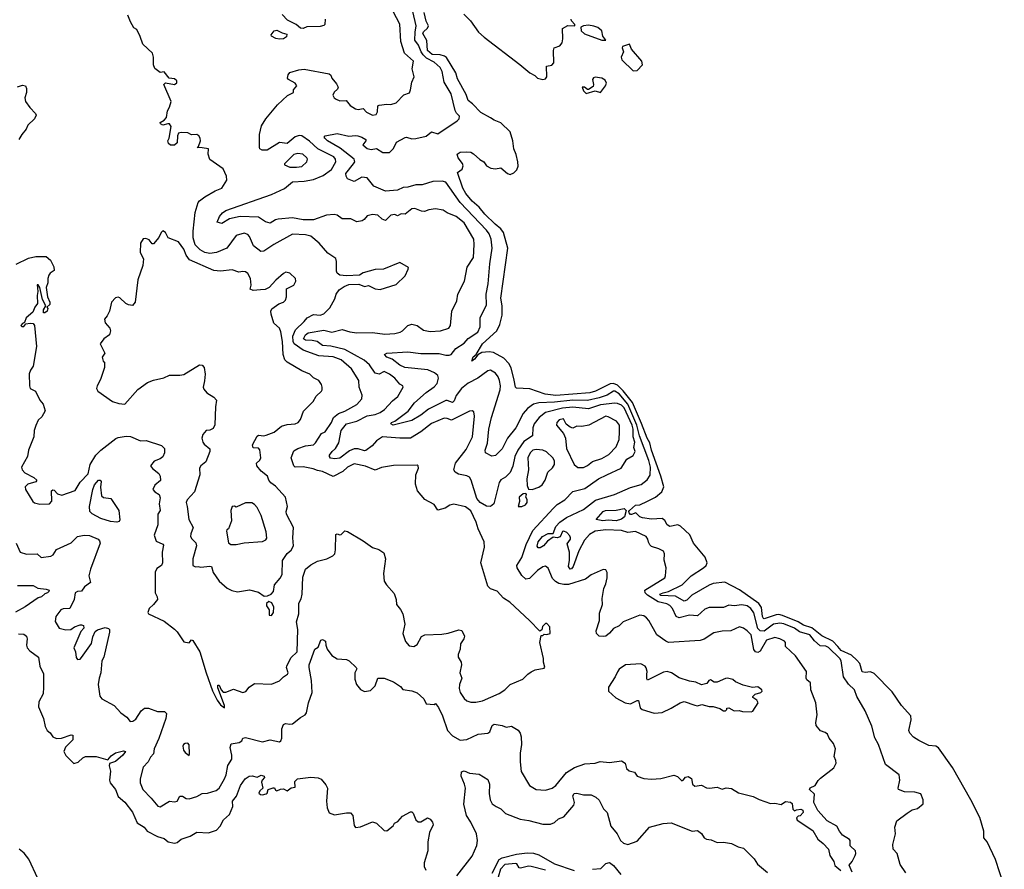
# Model space of a CAD drawing. Extents: x 1493970 to 1595317, y 729910 to 844791.
# Tile 331 of 338: x 1574543 to 1582057, y 813874 to 820361. Entities that reach past the tile are written whole.
import ezdxf

# ---------------------------------------------------------------- set-up
doc = ezdxf.new("R2010")
doc.units = 0

msp = doc.modelspace()

# ---------------------------------------------------------------- linework, layer by layer
at = {"layer": '0CON10XD'}
for points in [[(1576393.9, 819363.9), (1576376.2, 819375), (1576372.5, 819385), (1576374.2, 819485), (1576388.8, 819551.2), (1576422.5, 819605), (1576510.4, 819709.6), (1576587.6, 819782.4), (1576631.2, 819805), (1576632.5, 819825), (1576658, 819855), (1576646.4, 819876.4), (1576593.8, 819905), (1576586, 819915), (1576590.5, 819939.5), (1576605, 819958.8), (1576671.9, 819978.1), (1576715, 819982.3), (1576905, 819948.6), (1576917.8, 819937.8), (1576926, 819915), (1576960.9, 819870.9), (1576973.3, 819845), (1576969.3, 819830.7), (1576941.7, 819808.3), (1576933.3, 819785), (1576943.8, 819765), (1576958.8, 819755), (1576985, 819740.8), (1577035, 819743.8), (1577065.3, 819705), (1577105, 819680), (1577125.3, 819674.7), (1577165, 819683.8), (1577190, 819655), (1577235, 819631.5), (1577263.6, 819636.4), (1577273, 819657), (1577275, 819702.5), (1577285, 819708.6), (1577345.8, 819715.8), (1577375, 819713.8), (1577415, 819727.1), (1577475, 819786), (1577516.7, 819803.3), (1577526, 819825), (1577535.7, 819885), (1577552.5, 819925), (1577537.5, 819985), (1577547.1, 820045), (1577478.9, 820105), (1577451.1, 820195), (1577445, 820326.7), (1577365, 820475.7)], [(1577486.7, 815613.3), (1577515, 815580), (1577550, 815575), (1577575, 815592), (1577608.8, 815651.2), (1577634.2, 815665.8), (1577765, 815670), (1577812.3, 815677.7), (1577895, 815704), (1577917.1, 815697.1), (1577937.1, 815655), (1577932, 815635), (1577907.1, 815595), (1577904.4, 815555), (1577888.8, 815515), (1577890, 815495), (1577911.8, 815455), (1577915.6, 815435), (1577902.5, 815375), (1577916.9, 815335), (1577900.4, 815285), (1577897.9, 815255), (1577905, 815224), (1577935, 815178.1), (1577955, 815161.8), (1577985, 815150), (1578025, 815150.5), (1578075, 815160.9), (1578203.1, 815216.9), (1578245.3, 815244.7), (1578285, 815284.2), (1578383.6, 815326.4), (1578420, 815365), (1578445, 815381.2), (1578476.4, 815396.4), (1578545, 815410), (1578551.7, 815418.3), (1578540, 815455), (1578541.2, 815485), (1578513.3, 815605), (1578521.7, 815658.3), (1578535, 815660), (1578545, 815670), (1578565, 815667.5), (1578590, 815675), (1578587.5, 815725), (1578565, 815750), (1578555, 815750), (1578531.7, 815728.3), (1578528.3, 815701.7), (1578511.7, 815691.7), (1578433.9, 815773.9), (1578283.5, 815913.5), (1578236, 815945), (1578186.8, 815996.8), (1578135, 816016), (1578116, 816035), (1578063.2, 816213.2), (1578089.4, 816335), (1578086.5, 816375), (1578041.5, 816475), (1578027.5, 816525), (1577985, 816610.8), (1577945, 816642.2), (1577855, 816663.1), (1577825, 816655.6), (1577788.7, 816631.3), (1577735, 816615.7), (1577705, 816660.8), (1577635, 816698.8), (1577578, 816765), (1577562.9, 816815), (1577565.8, 816885), (1577586.4, 816936.4), (1577583.6, 816953.6), (1577575, 816958.8), (1577395, 816956.9), (1577305, 816941.5), (1577255, 816920.5), (1577183, 816953), (1577095, 816971.1), (1577045.6, 816945), (1577009, 816911), (1576935, 816872.7), (1576855, 816912.1), (1576815, 816918.8), (1576782.5, 816932.5), (1576705, 816947.5), (1576645, 816944.4), (1576634.5, 816955), (1576614.6, 817015), (1576635, 817070), (1576665, 817088.2), (1576725, 817106.2), (1576785, 817115.6), (1576800.1, 817129.9), (1576845, 817201.2), (1576873.8, 817213.8), (1576922.9, 817285), (1576938.5, 817325), (1576975, 817353.4), (1577025, 817371.9), (1577115, 817422.9), (1577154.4, 817465), (1577157.5, 817495), (1577133.6, 817555), (1577131.4, 817605), (1577074.5, 817695), (1576995, 817764.7), (1576935, 817786.2), (1576825, 817795.2), (1576705, 817838.2), (1576637.7, 817885), (1576629.8, 817905), (1576627.8, 817945), (1576646.5, 817993.5), (1576715, 818056.9), (1576735.7, 818084.3), (1576785, 818109.6), (1576835, 818106.2), (1576865, 818115.6), (1576908.5, 818161.5), (1576949.1, 818230.9), (1576957.1, 818265), (1576981.3, 818298.7), (1577018.8, 818325), (1577055, 818339.4), (1577130.7, 818340.7), (1577175, 818323.3), (1577205, 818332.5), (1577255, 818306.7), (1577295, 818300), (1577415, 818340), (1577485, 818406.2), (1577508.8, 818455), (1577510, 818470), (1577445, 818508), (1577320, 818455), (1577255, 818453.8), (1577163, 818427), (1577135, 818410), (1577035.8, 818404.2), (1576985, 818411.2), (1576966.7, 818425), (1576961.7, 818441.7), (1576961.2, 818515), (1576955, 818536.7), (1576895, 818578), (1576827.5, 818655), (1576765, 818708.5), (1576725, 818717.5), (1576625, 818724.4), (1576482.7, 818645), (1576405, 818594), (1576382.1, 818592.1), (1576327.1, 818635), (1576297.5, 818705), (1576285, 818721.4), (1576255, 818731.5), (1576195, 818712.1), (1576124, 818616), (1576045, 818583.8), (1575995, 818576.2), (1575955, 818584.6), (1575920.6, 818605), (1575882.3, 818642.3), (1575865.8, 818695), (1575867.2, 818747.2), (1575882.2, 818887.8), (1575905.3, 818964.7), (1575915, 818978.9), (1575955, 819009.5), (1576035, 819054.3), (1576086.7, 819075), (1576123.8, 819135), (1576120, 819165), (1576095, 819222.5), (1575993, 819293), (1575982.2, 819335), (1575983.3, 819375), (1575935, 819382.3), (1575897.5, 819385), (1575907.3, 819392.7), (1575921.8, 819435), (1575920.5, 819455), (1575910, 819475), (1575895, 819483.1), (1575855, 819481.2), (1575825.7, 819495.7), (1575775, 819500), (1575755.7, 819494.3), (1575746, 819475), (1575745, 819420), (1575725, 819403.3), (1575695, 819403.3), (1575677.5, 819415), (1575672.5, 819435), (1575683, 819457), (1575699.5, 819545), (1575685, 819564.4), (1575673.2, 819566.8), (1575635, 819556.7), (1575617.5, 819565), (1575614, 819575), (1575646.7, 819593.3), (1575663.1, 819615), (1575670, 819665), (1575686.5, 819693.5), (1575698.2, 819735), (1575643.9, 819866.1), (1575655, 819877.5), (1575725, 819867.1), (1575741.5, 819878.5), (1575741.9, 819895), (1575725, 819909.4), (1575683.8, 819913.8), (1575645, 819962.5), (1575615, 819957.5), (1575575, 819988.9), (1575563.3, 820015), (1575563.9, 820075), (1575557.3, 820105), (1575482.2, 820175), (1575463, 820233), (1575437.5, 820285), (1575415, 820297.5), (1575388.8, 820345), (1575368, 820395)], [(1576874.4, 820365), (1576872, 820325), (1576864.2, 820315.8), (1576835, 820309.2), (1576735, 820305.6), (1576705, 820294), (1576686.1, 820296.1), (1576652.5, 820325), (1576587.8, 820357.8), (1576545, 820400.6)], [(1581305, 813846.7), (1581262.4, 813912.4), (1581239.4, 813995), (1581208.8, 814028.8), (1581205.8, 814065), (1581225.7, 814145), (1581220.8, 814195), (1581235.6, 814244.4), (1581315, 814304.2), (1581355, 814328), (1581395, 814340), (1581437.5, 814375), (1581437.5, 814405), (1581420, 814450), (1581373.6, 814463.6), (1581295, 814465.8), (1581250, 814485), (1581246.2, 814495), (1581260, 814555), (1581255, 814596.7), (1581150.8, 814675), (1581097.3, 814827.3), (1581067.9, 814877.9), (1581045, 814967.5), (1580994, 815084), (1580932, 815195), (1580914.2, 815245), (1580866.8, 815286.8), (1580830, 815345), (1580811.8, 815465), (1580800.9, 815485), (1580715, 815568.5), (1580695, 815576.9), (1580650.8, 815580.8), (1580608.3, 815618.3), (1580571.8, 815665), (1580495, 815688.1), (1580455, 815715.5), (1580375, 815747.8), (1580345, 815754.1), (1580295, 815745.5), (1580225, 815693.3), (1580195, 815694.5), (1580175, 815713), (1580145, 815831.8), (1580121.4, 815865), (1580095, 815886), (1580055, 815893.3), (1579995, 815887.1), (1579955, 815890), (1579915, 815873.1), (1579805, 815872.3), (1579770.4, 815859.6), (1579715, 815810.8), (1579655, 815815.3), (1579575, 815794.7), (1579553.8, 815805), (1579525.3, 815865), (1579505, 815888.8), (1579480.5, 815900.5), (1579415, 815915.4), (1579335, 815966.7), (1579316.2, 815985), (1579313.1, 816005), (1579465, 816100.8), (1579471.9, 816115), (1579475.6, 816175), (1579460.8, 816235), (1579463.6, 816283.6), (1579455, 816302.5), (1579420.9, 816320.9), (1579365, 816339.5), (1579351.1, 816351.1), (1579340.9, 816370.9), (1579337.5, 816395), (1579322.9, 816415), (1579242.4, 816452.4), (1579185, 816444.6), (1579135, 816461.8), (1579015, 816465.7), (1578935, 816457), (1578890.5, 816429.5), (1578853.1, 816386.9), (1578810.4, 816305), (1578766.7, 816185), (1578755, 816169.2), (1578745, 816166.2), (1578730, 816185), (1578739.1, 816235), (1578738.1, 816295), (1578720.8, 816359.2), (1578746.1, 816393.9), (1578746.7, 816405), (1578740.7, 816420.7), (1578717.5, 816445), (1578695, 816456.7), (1578685, 816452.5), (1578667.3, 816412.7), (1578645, 816405.7), (1578615, 816410), (1578571.1, 816378.9), (1578541.2, 816345), (1578515, 816329.6), (1578499.1, 816329.1), (1578492, 816342), (1578500.3, 816375), (1578533.4, 816415), (1578575, 816438.2), (1578615, 816437.5), (1578635, 816492.5), (1578664.8, 816525.2), (1578715, 816561.3), (1578845, 816621.1), (1578938, 816692), (1579081.2, 816735), (1579205, 816790.6), (1579285, 816813.3), (1579332.6, 816847.4), (1579355, 816883.8), (1579356.2, 816945), (1579343.5, 816995), (1579273.8, 817185), (1579253.8, 817265), (1579184, 817425), (1579117.7, 817505), (1579085, 817525.2), (1579075, 817524.7), (1579026.1, 817493.9), (1578965.5, 817475), (1578875, 817452.6), (1578765, 817456.3), (1578625, 817439.9), (1578505.2, 817434.8), (1578464.8, 817425.2), (1578417.9, 817392.1), (1578386.1, 817355), (1578329.1, 817245), (1578265, 817165.5), (1578224.8, 817085.2), (1578175, 817033.1), (1578145, 817027.3), (1578098.5, 817055), (1578094.6, 817075), (1578111.8, 817128.2), (1578123.2, 817235), (1578143.6, 817325), (1578209.5, 817535), (1578212.4, 817565), (1578205.8, 817605), (1578195, 817634.3), (1578175, 817661.5), (1578135, 817684.4), (1578115, 817679.4), (1578040, 817625), (1577964.5, 817585), (1577913.9, 817545), (1577875, 817492.7), (1577858.7, 817451.3), (1577845, 817437.3), (1577805, 817453.8), (1577795, 817452.5), (1577663.4, 817386.6), (1577605, 817340.3), (1577535, 817300.6), (1577394.1, 817264.1), (1577375.6, 817275), (1577380.8, 817285), (1577405.8, 817295), (1577507.8, 817372.2), (1577556.7, 817435), (1577645, 817514.6), (1577705, 817556.9), (1577727.8, 817582.2), (1577740.2, 817625), (1577734.2, 817645), (1577708.7, 817665), (1577656.8, 817686.8), (1577481.2, 817705), (1577445, 817722.1), (1577385, 817768.8), (1577344, 817785), (1577326.7, 817805), (1577344.4, 817815.6), (1577505, 817826.2), (1577605, 817812.3), (1577745, 817813.5), (1577795, 817800), (1577820.7, 817799.3), (1577835, 817805.7), (1577870.1, 817849.9), (1577935, 817892.2), (1577965, 817926.7), (1578038.5, 817975), (1578057.2, 818015), (1578055.8, 818085), (1578106.1, 818185), (1578103.4, 818265), (1578119.1, 818345), (1578131.9, 818498.1), (1578147.4, 818617.4), (1578141.1, 818685), (1578126.3, 818725), (1578105.7, 818755), (1577905, 818964.2), (1577795, 819121.2), (1577768.1, 819128.1), (1577695, 819126.1), (1577615, 819100.4), (1577565, 819099.6), (1577505, 819081.1), (1577470.6, 819079.4), (1577425, 819058.5), (1577335, 819051.2), (1577245, 819090.7), (1577194.1, 819154.1), (1577155, 819158), (1577095, 819125.3), (1577044.6, 819144.6), (1577034.7, 819165.3), (1577033.1, 819186.9), (1577089.3, 819259.3), (1577100.6, 819275), (1577094.2, 819295), (1576989.3, 819379.3), (1576891.8, 819435), (1576871.9, 819455), (1576867.5, 819465), (1576873.3, 819475), (1576965, 819491.9), (1577055, 819470.5), (1577105, 819477.5), (1577124.2, 819474.2), (1577154.2, 819464.2), (1577183.3, 819445), (1577183.3, 819435), (1577162, 819405), (1577195, 819376.2), (1577225, 819369.6), (1577265, 819377.5), (1577315, 819346.8), (1577365, 819346.4), (1577395, 819376.7), (1577419.4, 819425), (1577485, 819461.9), (1577495, 819464.4), (1577535, 819450), (1577565, 819452.5), (1577645, 819472.3), (1577685, 819504.6), (1577735, 819490), (1577881.7, 819588.3), (1577897.5, 819605), (1577900, 819625), (1577877, 819647), (1577867, 819667), (1577835.7, 819794.3), (1577781.1, 819885), (1577766.9, 819965), (1577751.6, 819995), (1577707.1, 820037.1), (1577648.1, 820068.1), (1577622.4, 820092.4), (1577606.4, 820115), (1577586.5, 820165), (1577557.7, 820205), (1577559.8, 820265), (1577569.5, 820315), (1577544.4, 820424.4)], [(1579453.6, 815986.4), (1579494.5, 815995.5), (1579598.5, 816045), (1579667.3, 816115), (1579762.5, 816175), (1579782, 816195), (1579789.7, 816215), (1579775, 816258.5), (1579685.6, 816365.6), (1579657.9, 816427.9), (1579585, 816495.4), (1579565, 816503.2), (1579505, 816491.5), (1579484.7, 816504.7), (1579465, 816537.8), (1579445, 816551.5), (1579365, 816547.9), (1579296.5, 816556.5), (1579274.6, 816565), (1579245, 816595.8), (1579212, 816582), (1579203.1, 816583.1), (1579193.8, 816595), (1579190.9, 816605), (1579196.2, 816615), (1579242.5, 816655), (1579275, 816658.1), (1579335.2, 816684.8), (1579394.1, 816715.9), (1579442.9, 816757.1), (1579457.5, 816795), (1579435.8, 816875.8), (1579363.9, 817075), (1579351.1, 817131.1), (1579330.4, 817165), (1579288.9, 817278.9), (1579218.9, 817438.9), (1579148.4, 817528.4), (1579105, 817570.5), (1579075, 817582.4), (1579050.2, 817579.8), (1578936.5, 817525), (1578895, 817513.1), (1578635, 817492.7), (1578551.9, 817501.9), (1578435, 817542.7), (1578335, 817546.7), (1578326.1, 817556.1), (1578317.5, 817607.5), (1578292.3, 817702.3), (1578275.3, 817735.3), (1578236.4, 817776.4), (1578158.7, 817818.7), (1578126.2, 817826.2), (1578070.5, 817819.5), (1578038.9, 817801.1), (1578015, 817768.9), (1577992.9, 817755), (1578004.3, 817785.7), (1578026.2, 817803.8), (1578075.4, 817885), (1578184.2, 817985.7), (1578207.4, 818032.6), (1578224.7, 818105.3), (1578224.6, 818175), (1578214.5, 818235), (1578267.4, 818617.4), (1578236, 818736), (1578215, 818764.6), (1578170.4, 818800.4), (1578091.8, 818875), (1578049.4, 818929.4), (1577995.4, 818975), (1577947.1, 819035), (1577925, 819075.8), (1577882.9, 819195), (1577919.5, 819220.5), (1577927.8, 819245), (1577922.1, 819262.1), (1577889.4, 819305), (1577882, 819335), (1577905, 819348.1), (1577955, 819352.5), (1577985, 819348.2), (1578005, 819337.8), (1578055, 819292.5), (1578085, 819274.3), (1578105.5, 819245.5), (1578138.2, 819228.2), (1578175, 819221.4), (1578215, 819230.8), (1578265, 819186.3), (1578285, 819179.3), (1578315, 819191.1), (1578336.5, 819213.5), (1578346.4, 819243.6), (1578345.5, 819275.5), (1578332.6, 819332.6), (1578314.1, 819375.9), (1578306.5, 819435), (1578285.8, 819505), (1578215, 819574.2), (1578165, 819593.2), (1578135, 819612.5), (1578062.9, 819652.9), (1577999, 819719), (1577964.8, 819744.8), (1577949.4, 819789.4), (1577885, 819908.1), (1577870.3, 819955), (1577801.3, 820071.3), (1577785, 820082.8), (1577752.5, 820092.5), (1577691.5, 820095), (1577655.8, 820125), (1577650.9, 820200.9), (1577618.4, 820255), (1577625, 820269.2), (1577655.5, 820295), (1577663.6, 820315), (1577645, 820350), (1577628.5, 820415)], [(1577933.2, 820403.2), (1577982.3, 820352.3), (1578045, 820266.2), (1578087.2, 820227.2), (1578359.8, 820019.8), (1578435, 819954.2), (1578475, 819933.8), (1578495, 819914.2), (1578535, 819902.9), (1578555, 819908), (1578566.4, 819923.6), (1578564.2, 820005.8), (1578605, 820014.6), (1578619, 820031), (1578617.3, 820125), (1578622, 820145), (1578665, 820161.8), (1578682.7, 820185), (1578687.8, 820215), (1578686.4, 820293.6), (1578725, 820315.8), (1578780, 820315), (1578780, 820325), (1578755, 820352.5), (1578752, 820365)], [(1579015, 820203.8), (1578992.9, 820235), (1578984.3, 820275), (1578955, 820300.4), (1578925, 820312.1), (1578885, 820317.8), (1578846.7, 820313.3), (1578826.1, 820303.9), (1578828.1, 820275), (1578854, 820254), (1578985.5, 820204.5), (1579015, 820203.8)], [(1576525, 820211.2), (1576497.9, 820217.9), (1576464.2, 820234.2), (1576463.2, 820245), (1576483.9, 820276.1), (1576505, 820280), (1576545, 820260.3), (1576581.4, 820251.4), (1576579.4, 820230.6), (1576555, 820214.2), (1576525, 820211.2)], [(1579225, 819971.4), (1579255, 819971.6), (1579294.6, 820015), (1579290, 820045), (1579213.1, 820135), (1579196, 820175), (1579144, 820156), (1579140.5, 820145), (1579151.1, 820115), (1579132.9, 820075), (1579137.5, 820055), (1579225, 819971.4)], [(1574525, 819848), (1574565, 819861.2), (1574586.2, 819855), (1574594, 819835), (1574594.4, 819805), (1574582.1, 819765), (1574586.8, 819735), (1574619.7, 819689.7), (1574664, 819645), (1574667.5, 819632.5), (1574656.8, 819603.2), (1574606, 819555), (1574593.3, 819525), (1574558.8, 819485), (1574535.8, 819445)], [(1578865, 819797.5), (1578935, 819816.7), (1578975, 819804.3), (1579013.8, 819855), (1579020, 819875), (1579010.1, 819900.1), (1578985, 819914.6), (1578935, 819921.9), (1578922.2, 819917.8), (1578914.4, 819905), (1578922.5, 819865), (1578918.6, 819851.4), (1578885, 819827.5), (1578875, 819826.7), (1578852.5, 819845), (1578834.2, 819845), (1578845, 819816.7), (1578865, 819797.5)], [(1580897, 813853), (1580872.5, 813905), (1580896.2, 813935), (1580919.1, 813980.9), (1580924.3, 813995.7), (1580920.5, 814015), (1580881.1, 814055), (1580881.2, 814095), (1580875, 814103.3), (1580823.3, 814135), (1580798.8, 814165), (1580780, 814205), (1580705, 814243.8), (1580635, 814323.8), (1580603.1, 814385), (1580608.8, 814448.8), (1580570, 814485), (1580574.2, 814495.8), (1580614.4, 814515.6), (1580636.9, 814553.1), (1580655, 814570), (1580755, 814650), (1580774, 814685), (1580772, 814705), (1580758.6, 814735), (1580768.6, 814795), (1580754.4, 814834.4), (1580720, 814875), (1580707.5, 814905), (1580689.5, 814919.5), (1580655, 814931.2), (1580622.2, 814972.2), (1580617.5, 814995), (1580628.8, 815055), (1580618.6, 815145), (1580580.6, 815245), (1580577.6, 815297.6), (1580550.9, 815320.9), (1580544.5, 815335), (1580546.9, 815385), (1580462.5, 815505), (1580386.2, 815575), (1580386.2, 815605), (1580378.8, 815615), (1580345, 815634.2), (1580305, 815643.1), (1580242.5, 815625), (1580195, 815538.8), (1580175, 815529.2), (1580158.8, 815535), (1580145, 815553.8), (1580124, 815664), (1580095, 815696), (1580067.5, 815715), (1580035, 815726.9), (1579970, 815695), (1579905, 815693.3), (1579839.8, 815680.2), (1579767.4, 815632.6), (1579735, 815621.4), (1579495, 815606.7), (1579474, 815615), (1579405.6, 815665.6), (1579345, 815773.8), (1579326, 815795), (1579305, 815810), (1579275, 815814), (1579149.2, 815765), (1579117.3, 815732.7), (1579075, 815712.5), (1579045, 815676.5), (1579015, 815655.5), (1578995, 815650.9), (1578965.4, 815655.4), (1578943.6, 815673.6), (1578943.3, 815695), (1578967.5, 815775), (1578968.9, 815831.1), (1578990, 815895), (1578987, 815943), (1579000.9, 816019.1), (1579015.8, 816055), (1579025, 816100), (1579025, 816140), (1579015, 816160), (1578995, 816163.8), (1578905, 816122), (1578859.7, 816090.3), (1578731.1, 816048.9), (1578695, 816049.1), (1578657.4, 816057.4), (1578631.2, 816071.2), (1578607.8, 816095), (1578575, 816173.3), (1578555, 816188), (1578535, 816182.9), (1578495, 816156.2), (1578434.4, 816095), (1578405, 816089.7), (1578375, 816117.1), (1578338.2, 816175), (1578336.7, 816195), (1578376, 816254), (1578408.4, 816355), (1578458.5, 816461.5), (1578615, 816630), (1578645, 816658.5), (1578702.9, 816695), (1578765, 816757.8), (1578855, 816782.5), (1578960, 816855), (1579023.6, 816886.4), (1579132.3, 816937.7), (1579177.5, 817005), (1579225, 817032.5), (1579239.4, 817065), (1579229.2, 817095), (1579237.4, 817135), (1579225.8, 817175.9), (1579224.2, 817235), (1579216.5, 817265), (1579155, 817398.7), (1579135, 817417.2), (1579105, 817429.6), (1579085, 817432.7), (1578975, 817420), (1578885, 817389.8), (1578765, 817403), (1578685, 817396.1), (1578555, 817361.1), (1578507.1, 817325), (1578467.9, 817275), (1578457.7, 817245), (1578455.3, 817184.7), (1578389.4, 817140.6), (1578343.6, 817075), (1578321.6, 817025), (1578306.8, 816953.2), (1578285.5, 816905), (1578250.9, 816869.1), (1578215, 816848), (1578202.8, 816827.2), (1578162.2, 816665), (1578135, 816644.2), (1578105, 816647.8), (1578056.7, 816675), (1578032.4, 816705), (1577989.4, 816845), (1577975, 816869.5), (1577955, 816879.2), (1577890.9, 816890.9), (1577865.6, 816905.6), (1577856.9, 816925), (1577869.6, 816975), (1577950.4, 817079.6), (1577997.7, 817175), (1578014, 817335), (1578007.7, 817367.7), (1577995.9, 817375.9), (1577975, 817372), (1577837.4, 817302.6), (1577805, 817316.4), (1577782.1, 817317.9), (1577685, 817278.7), (1577603.8, 817215), (1577525, 817167.1), (1577445, 817165.3), (1577311.2, 817175), (1577265.2, 817144.8), (1577232.1, 817107.9), (1577185, 817070.6), (1577175, 817068.1), (1577125, 817085.4), (1577095, 817084.7), (1577060.4, 817069.6), (1576985, 817013.9), (1576947.5, 817007.5), (1576915, 817012.5), (1576906.2, 817025), (1576908, 817035), (1576926.9, 817065), (1576952, 817088), (1576978.8, 817131.2), (1576996.6, 817223.4), (1577035.8, 817275), (1577115.6, 817295), (1577195, 817336.5), (1577255, 817347.8), (1577295, 817362.5), (1577326.1, 817385), (1577388, 817452), (1577427.5, 817485), (1577470, 817555), (1577467.5, 817565), (1577445, 817578.6), (1577405, 817624.5), (1577365, 817654.6), (1577325, 817674.5), (1577285, 817654.7), (1577255, 817661.8), (1577211.8, 817725), (1577171.8, 817761.8), (1577025, 817841.6), (1576917.1, 817867.1), (1576855, 817874.3), (1576813.1, 817903.1), (1576775, 817912.5), (1576723.3, 817913.3), (1576709.4, 817925), (1576723.5, 817955), (1576745, 817969.6), (1576865, 817989.2), (1576925, 817974.5), (1577005, 817994.5), (1577063, 817977), (1577115, 817970), (1577235, 817973.6), (1577329.8, 817959.8), (1577405, 817964.6), (1577445.3, 817974.7), (1577464.6, 817985.4), (1577505, 818027.1), (1577535, 818037.1), (1577575, 818025.8), (1577625, 817990), (1577675, 817980.6), (1577755, 817985.5), (1577817.1, 818005), (1577830.5, 818025), (1577840, 818135), (1577878.6, 818215), (1577885.8, 818265), (1577938, 818365), (1577958.3, 818471.7), (1578005.7, 818544.3), (1578011.8, 818645), (1578007.5, 818685), (1577935, 818809.1), (1577875, 818857.9), (1577805.3, 818885.3), (1577775, 818906), (1577715, 818915.8), (1577665, 818909.2), (1577633.2, 818896.8), (1577609.7, 818899.7), (1577558.6, 818918.6), (1577535, 818917.8), (1577485, 818877.1), (1577455, 818879.4), (1577425, 818862.9), (1577405, 818874.4), (1577375, 818869.4), (1577335, 818826.9), (1577308.7, 818838.7), (1577275, 818868), (1577235, 818872.5), (1577195, 818862.5), (1577172.9, 818835), (1577155.3, 818824.7), (1577116.9, 818816.9), (1577070.3, 818840.3), (1577005, 818840), (1576965, 818868.5), (1576942.3, 818872.3), (1576885, 818867.5), (1576785, 818833), (1576705, 818832.4), (1576625, 818848.1), (1576515, 818838.6), (1576495, 818833.2), (1576455, 818808.2), (1576418.3, 818818.3), (1576365, 818852), (1576225, 818859.4), (1576145, 818839.6), (1576085, 818806), (1576051.2, 818815), (1576067.5, 818857.5), (1576090, 818885), (1576116.2, 818903.8), (1576465.6, 819025), (1576565, 819073), (1576625, 819122.7), (1576715, 819127.3), (1576785, 819139.5), (1576859.3, 819170.7), (1576922.3, 819217.7), (1576954.6, 819275), (1576953.8, 819295), (1576940.9, 819315), (1576818.9, 819375), (1576754.2, 819434.2), (1576695, 819474.7), (1576675, 819475.8), (1576645, 819465.3), (1576585, 819416.8), (1576525, 819422), (1576431.2, 819365), (1576393.9, 819363.9)], [(1576604.3, 819234.3), (1576655, 819234.5), (1576695, 819241.2), (1576735, 819276.7), (1576738.6, 819295), (1576734.2, 819305), (1576703.3, 819335), (1576665, 819338.9), (1576635, 819330.6), (1576565, 819260), (1576565, 819252.5), (1576604.3, 819234.3)], [(1576409.5, 815959.5), (1576435, 815962.9), (1576461.2, 815975), (1576480, 815995), (1576486.2, 816045), (1576531.7, 816098.3), (1576545, 816125.8), (1576548, 816232), (1576584.2, 816285), (1576615, 816311.2), (1576632.9, 816345), (1576626.5, 816405), (1576632.3, 816485), (1576579.2, 816585), (1576577.1, 816605), (1576587.8, 816645), (1576571.1, 816715), (1576495, 816798.6), (1576458.6, 816825), (1576444, 816845), (1576433.8, 816875), (1576385.8, 816915), (1576352.5, 816955), (1576351.2, 816975), (1576375, 816998), (1576382.2, 817015), (1576376.2, 817076.2), (1576365, 817090), (1576325, 817093.3), (1576318.8, 817115), (1576355, 817181.2), (1576365, 817189.2), (1576405, 817184.2), (1576425, 817188), (1576485, 817212.5), (1576541.7, 817258.3), (1576585, 817270), (1576645, 817274.4), (1576668.8, 817285), (1576685, 817307.5), (1576709.1, 817370.9), (1576783.3, 817445), (1576804.4, 817485.6), (1576846, 817525), (1576852.5, 817535), (1576852.5, 817555), (1576846.8, 817576.8), (1576825, 817606.9), (1576785.6, 817625.6), (1576756.7, 817655), (1576695, 817680.6), (1576585, 817746.5), (1576566.5, 817765), (1576553.1, 817805), (1576548.9, 817905), (1576535, 817977.5), (1576525.6, 818005.6), (1576483, 818043), (1576461.7, 818111.7), (1576459.1, 818135), (1576466.3, 818153.7), (1576519.7, 818190.3), (1576556.7, 818205), (1576570.9, 818219.1), (1576580, 818245), (1576580, 818305), (1576633.8, 818335), (1576650, 818365), (1576647.5, 818385), (1576605, 818426.7), (1576575, 818432.5), (1576555, 818422.5), (1576497.3, 818372.7), (1576446.2, 818315), (1576415, 818301.1), (1576381.7, 818298.3), (1576325, 818293.1), (1576302.7, 818302.7), (1576310, 818335), (1576304.3, 818385), (1576285, 818422), (1576265, 818435.8), (1576245, 818439.2), (1576215, 818432), (1576165, 818451.4), (1576075, 818440.5), (1576025, 818445.4), (1575838.1, 818528.1), (1575812.9, 818562.9), (1575795, 818608.5), (1575755, 818663.8), (1575675, 818696), (1575654.4, 818735), (1575635, 818748.1), (1575622.5, 818735), (1575605, 818697.5), (1575565, 818650), (1575555, 818650), (1575530, 818680), (1575505, 818691.4), (1575485, 818687.5), (1575463.8, 818655), (1575463.3, 818583.3), (1575486.7, 818535), (1575482.5, 818485), (1575443.8, 818375), (1575423.3, 818205), (1575405, 818180), (1575373.3, 818183.3), (1575352.5, 818195), (1575308.3, 818238.3), (1575295, 818243.3), (1575275, 818237.5), (1575242.5, 818205), (1575227.5, 818135), (1575210.7, 818099.3), (1575190, 818075), (1575195, 818046.7), (1575230, 818005), (1575236.7, 817985), (1575227.5, 817955), (1575185.8, 817924.2), (1575156.7, 817885), (1575192.5, 817815), (1575172.5, 817785), (1575180, 817755), (1575190, 817745), (1575190, 817705), (1575160.8, 817615), (1575132.9, 817565), (1575129.4, 817545), (1575138, 817525), (1575250, 817445), (1575300.7, 817430.7), (1575345, 817426.7), (1575445, 817538), (1575518.8, 817591.2), (1575565, 817610), (1575642.3, 817627.7), (1575685, 817646.2), (1575765, 817645.8), (1575795, 817651.4), (1575915, 817726.2), (1575935, 817723.8), (1575950, 817705), (1575958.1, 817655), (1575954.1, 817604.1), (1575944.2, 817555), (1575948.8, 817538.8), (1575972.1, 817512.1), (1576025, 817479.2), (1576044.3, 817455), (1576036.1, 817403.9), (1576033, 817267), (1576019.3, 817240.7), (1575995, 817227.5), (1575965, 817223.3), (1575941.2, 817195), (1575934, 817165), (1575941.2, 817135), (1575950.3, 817120.3), (1575993.3, 817085), (1575994, 817065), (1575964.4, 816985.6), (1575925.7, 816954.3), (1575915, 816937.5), (1575916.7, 816885), (1575878.1, 816755), (1575820, 816695), (1575812.5, 816675), (1575822, 816645), (1575832.9, 816545), (1575865.7, 816485), (1575847.8, 816435), (1575847.5, 816415), (1575856.9, 816396.9), (1575887, 816367), (1575893.1, 816345), (1575864.4, 816245), (1575864, 816194), (1575883.6, 816183.6), (1575905, 816186), (1575925, 816180), (1575995, 816190), (1576005.8, 816185), (1576020, 816140), (1576065.6, 816075), (1576125, 816021.2), (1576162.4, 816002.4), (1576205, 815993.6), (1576297.7, 816007.7), (1576365, 815990), (1576409.5, 815959.5)], [(1574515, 818494), (1574609.8, 818540.2), (1574665, 818553.8), (1574745, 818552.5), (1574777.5, 818525), (1574803.3, 818475), (1574806.7, 818445), (1574775, 818426.2), (1574765, 818410), (1574756.9, 818385), (1574757.9, 818352.1), (1574744.3, 818315), (1574756.2, 818246.2), (1574774, 818205), (1574773.9, 818186.1), (1574750, 818165), (1574757.5, 818155), (1574752.5, 818135), (1574735, 818122.5), (1574723.9, 818123.9), (1574723.6, 818146.4), (1574742.5, 818175), (1574718, 818225), (1574697.5, 818315), (1574685, 818337.5), (1574675, 818337.5), (1574681.2, 818285), (1574676, 818255), (1574678.6, 818195), (1574657.8, 818165), (1574642.3, 818127.7), (1574593.3, 818085), (1574580, 818050), (1574565, 818042.5), (1574552.5, 818025), (1574558.3, 818018.3), (1574575, 818017.5), (1574590, 818040), (1574623.6, 818043.6), (1574645, 818042.5), (1574656.1, 818026.1), (1574670.6, 817865), (1574645.6, 817714.4), (1574626.2, 817685), (1574616.4, 817656.4), (1574617.5, 817565), (1574622.5, 817545), (1574663.6, 817523.6), (1574695.6, 817455.6), (1574723.3, 817425), (1574736.2, 817375), (1574710.7, 817329.3), (1574685, 817303.3), (1574665, 817263.3), (1574654.6, 817225.4), (1574650.6, 817175), (1574609.5, 817075), (1574601.5, 817025), (1574556.7, 816943.3), (1574562.5, 816925), (1574581.6, 816901.6), (1574652, 816865), (1574673.3, 816845), (1574667.1, 816832.9), (1574605, 816814.6), (1574584.5, 816795), (1574587.7, 816775), (1574642.8, 816682.8), (1574655, 816673.2), (1574696.7, 816663.3), (1574771.2, 816665), (1574787.8, 816685), (1574786.7, 816763.3), (1574795, 816772.5), (1574805, 816770), (1574831.8, 816741.8), (1574865, 816730.6), (1574965, 816765.5), (1575005, 816828.9), (1575065, 816894.3), (1575081.2, 816965), (1575123.9, 817036.1), (1575162.2, 817075), (1575277.6, 817162.4), (1575295, 817171.5), (1575355, 817181.2), (1575387.9, 817177.9), (1575465, 817144.4), (1575508.9, 817148.9), (1575625, 817108.8), (1575647, 817087), (1575648.8, 817055), (1575635.8, 817024.2), (1575615, 817007.5), (1575569.3, 816990.7), (1575541.2, 816955), (1575556, 816935), (1575605.6, 816895.6), (1575614, 816875), (1575617.5, 816842.5), (1575573.2, 816806.8), (1575560, 816775), (1575574.2, 816755), (1575607.1, 816735), (1575615, 816710), (1575607.3, 816665), (1575614.2, 816615), (1575596, 816585), (1575596.1, 816505), (1575568.1, 816425), (1575585, 816380.8), (1575635, 816357.1), (1575639.5, 816349.5), (1575631.3, 816295), (1575631.9, 816215), (1575624, 816195), (1575589.7, 816170.3), (1575577.4, 816142.6), (1575576.4, 815986.4), (1575593.3, 815955), (1575593.8, 815935), (1575565, 815895.7), (1575532.2, 815865), (1575520, 815835), (1575526, 815826), (1575645, 815769.1), (1575725, 815708.5), (1575745, 815687.5), (1575795, 815610), (1575835, 815603.8), (1575855, 815626.2), (1575865, 815621.2), (1575917.1, 815535), (1575966.7, 815375), (1576015, 815236.7), (1576049.2, 815165), (1576075, 815130), (1576105, 815107.5), (1576105.6, 815125), (1576055, 815260), (1576055, 815280), (1576065, 815280), (1576080, 815245), (1576095, 815227.5), (1576115, 815226.7), (1576175, 815250), (1576245.7, 815224.3), (1576268.8, 815231.2), (1576294.1, 815265.9), (1576335, 815293.3), (1576465, 815288.8), (1576525, 815312.9), (1576555, 815344.4), (1576586.7, 815363.3), (1576591.2, 815375), (1576578.7, 815415), (1576581.3, 815425), (1576611.5, 815488.5), (1576661.5, 815535), (1576664.7, 815704.7), (1576656.5, 815765), (1576673.8, 815825), (1576673.4, 815906.6), (1576690.5, 815940.5), (1576697.5, 815975), (1576704.7, 816105), (1576722.9, 816165), (1576765, 816198.5), (1576815, 816226.9), (1576885.7, 816244.3), (1576933.2, 816266.8), (1576946.8, 816283.2), (1576953.9, 816313.9), (1576955, 816430), (1576965, 816436.7), (1576985, 816427.5), (1576995, 816430), (1577025, 816458), (1577045, 816454), (1577163.2, 816383.2), (1577235, 816332.5), (1577282.5, 816315), (1577321.2, 816291.2), (1577334, 816245), (1577318.3, 816131.7), (1577324, 816075), (1577341.2, 816045), (1577401.3, 815981.3), (1577415.6, 815935), (1577419.5, 815895), (1577449.2, 815859.2), (1577466, 815826), (1577481.5, 815745), (1577465.8, 815675), (1577486.7, 815613.3)], [(1578802.2, 816942.2), (1578845, 816942.9), (1578875, 816957.5), (1578915, 816988.1), (1578985, 817010), (1579039.4, 817040.6), (1579095, 817100.8), (1579116.5, 817155), (1579121.1, 817215), (1579120, 817265), (1579096.7, 817295), (1579035, 817330), (1579015, 817333.6), (1578885.3, 817264.7), (1578834, 817254), (1578795, 817258.8), (1578765, 817243.3), (1578745, 817248.8), (1578713, 817273), (1578694, 817314), (1578660, 817305), (1578642, 817285), (1578638.8, 817265), (1578691.7, 817201.7), (1578708.8, 817165), (1578716.1, 817086.1), (1578775, 816963.8), (1578802.2, 816942.2)], [(1578455, 816774.3), (1578505, 816792.9), (1578529.2, 816810.9), (1578553.6, 816845), (1578574.5, 816905.5), (1578609.4, 816940.6), (1578623.3, 816965), (1578623.1, 816993.1), (1578612.5, 817015), (1578562.2, 817062.2), (1578534.7, 817074.7), (1578485, 817080.5), (1578458.9, 817075), (1578438.7, 817055), (1578420.5, 817015), (1578425.4, 816925), (1578413.3, 816855), (1578414.5, 816804.5), (1578426.1, 816776.1), (1578455, 816774.3)], [(1575285, 816523.6), (1575235, 816530.9), (1575163.3, 816553.3), (1575095, 816588.8), (1575078, 816605), (1575075.8, 816645), (1575100, 816775), (1575115, 816810.6), (1575145, 816846.2), (1575155.9, 816845.9), (1575165.6, 816835.6), (1575158.5, 816791.5), (1575168.1, 816725), (1575183.4, 816713.4), (1575237.8, 816705), (1575299.4, 816615), (1575307.3, 816542.7), (1575301.2, 816528.8), (1575285, 816523.6)], [(1578375, 816644), (1578402.4, 816657.6), (1578415.6, 816675), (1578416.9, 816696.9), (1578406.7, 816715), (1578410, 816735), (1578405, 816742.5), (1578385, 816740), (1578354.2, 816715), (1578357.3, 816682.7), (1578347.5, 816645), (1578375, 816644)], [(1576155, 816354.3), (1576195, 816354.4), (1576255, 816367.8), (1576395, 816377.5), (1576420.3, 816389.7), (1576428.7, 816401.3), (1576425, 816450), (1576385, 816574.6), (1576355, 816636.9), (1576335, 816660.5), (1576315, 816671.5), (1576265, 816671.9), (1576195, 816640), (1576183, 816647), (1576163.3, 816645), (1576153.8, 816615), (1576158.6, 816535), (1576136.2, 816473.8), (1576123.3, 816465), (1576120, 816455), (1576135.9, 816365.9), (1576155, 816354.3)], [(1578994, 816534), (1578943.3, 816545), (1578995.6, 816605), (1579014, 816615), (1579095, 816617.5), (1579155, 816629.2), (1579170, 816615), (1579157.3, 816565), (1579135, 816547), (1579095, 816534.4), (1579035, 816541.2), (1578994, 816534)], [(1574516.7, 816365), (1574546.7, 816296.7), (1574595, 816280.3), (1574675, 816282.5), (1574706, 816256), (1574780, 816265), (1574797.8, 816275), (1574824.5, 816315), (1574935, 816368), (1574985, 816415.4), (1575034.7, 816425.2), (1575075, 816423.8), (1575141.9, 816395), (1575152.7, 816382.7), (1575157.1, 816365), (1575083.6, 816166.4), (1575071.1, 816115), (1575083.3, 816065), (1575038.6, 816031.4), (1575015, 815996.7), (1574983.6, 815996.4), (1574967.5, 815985), (1574958.2, 815935), (1574925, 815866.2), (1574875, 815863.3), (1574856.7, 815855), (1574819.2, 815805), (1574814, 815766), (1574845, 815716.5), (1574895, 815703.1), (1574933.3, 815705), (1574960, 815725), (1575005, 815740), (1575015, 815742), (1575028.8, 815735), (1575033.3, 815715), (1575009.5, 815690.5), (1574955.8, 815565), (1574968.5, 815535), (1574975, 815492.5), (1574985, 815476.7), (1575005, 815480), (1575015, 815491.2), (1575090.5, 815599.5), (1575100.5, 815649.5), (1575120, 815690), (1575137.9, 815702.1), (1575195, 815720), (1575221.7, 815711.7), (1575227.5, 815705), (1575227.8, 815685), (1575184.1, 815495), (1575170.3, 815465), (1575162.2, 815375), (1575148.6, 815335), (1575142.6, 815285), (1575155, 815196.7), (1575169.4, 815175), (1575262.9, 815125), (1575315, 815070), (1575361.2, 815035), (1575385, 815004), (1575407.5, 815005), (1575429.7, 815020.3), (1575469.5, 815085), (1575495, 815105.6), (1575525, 815105.9), (1575595, 815080.3), (1575648.2, 815078.2), (1575662.5, 815065), (1575658.9, 815025), (1575605, 814872.5), (1575568.5, 814795), (1575562.9, 814757.1), (1575540.3, 814729.7), (1575524.4, 814695), (1575485.5, 814655), (1575462.2, 814565), (1575463.5, 814535), (1575482.5, 814485), (1575545, 814417.3)], [(1574525, 816042), (1574645, 816040), (1574680.7, 816020.7), (1574745, 816013.3), (1574767.5, 816005), (1574766.2, 815995), (1574755, 815984.2), (1574735, 815978.8), (1574708.8, 815955), (1574685, 815946), (1574585, 815878.9), (1574511.4, 815838.6)], [(1582056.9, 813745), (1581988.9, 813948.9), (1581925, 814084.4), (1581900, 814115), (1581900.8, 814165), (1581869.5, 814269.5), (1581802.7, 814405), (1581660.9, 814650.9), (1581555, 814801.4), (1581535, 814813.7), (1581480.8, 814820.8), (1581405, 814858.2), (1581365, 814884.1), (1581335.5, 814915), (1581328.9, 814935), (1581346.1, 815016.1), (1581343.8, 815045), (1581272.2, 815125), (1581200.6, 815230.6), (1581065, 815369.8), (1581035, 815383.2), (1580995, 815377.3), (1580973.2, 815383.2), (1580954.1, 815445), (1580931.7, 815471.7), (1580889.8, 815509.8), (1580812, 815545), (1580785.5, 815575.5), (1580747.4, 815617.4), (1580665, 815656.3), (1580587.8, 815717.8), (1580525, 815738.3), (1580483.6, 815763.6), (1580365, 815811.7), (1580335, 815819.5), (1580315, 815817.8), (1580225, 815786.4), (1580219.1, 815789.1), (1580210.8, 815805), (1580203.3, 815873.3), (1580182.7, 815902.7), (1580035, 816008.6), (1579925, 816066.4), (1579835.3, 816055.3), (1579805, 816044.2), (1579673.4, 815966.6), (1579635, 815929.4), (1579615, 815920.6), (1579548.7, 815958.7), (1579435, 815963.9), (1579429.1, 815975), (1579453.6, 815986.4)], [(1576465, 815813.3), (1576480.6, 815835), (1576482.5, 815875), (1576467.7, 815907.7), (1576445, 815918.9), (1576425.8, 815905), (1576427.1, 815885), (1576446.2, 815855), (1576445.7, 815815.7), (1576465, 815813.3)], [(1574535, 815672.5), (1574575, 815670.6), (1574594.2, 815655), (1574599.4, 815635), (1574594.4, 815585), (1574600, 815565), (1574621.5, 815541.5), (1574686.2, 815495), (1574695.9, 815425.9), (1574723.6, 815366.4), (1574725.7, 815265), (1574722.5, 815215), (1574687.8, 815152.2), (1574685.6, 815115), (1574724.2, 815025), (1574737.1, 814965), (1574752.5, 814935), (1574776.6, 814916.6), (1574796.7, 814886.7), (1574825, 814874.4), (1574862.5, 814875), (1574935, 814900), (1574948.3, 814898.3), (1574948.3, 814861.7), (1574892, 814808), (1574880.7, 814775), (1574894.3, 814744.3), (1574955, 814681.4), (1574988.5, 814691.5), (1575025, 814726), (1575045, 814736), (1575126.1, 814736.1), (1575215, 814710), (1575240.4, 814739.6), (1575275, 814763.1), (1575335, 814778), (1575350, 814775), (1575328.9, 814745), (1575275, 814697.8), (1575228.8, 814681.2), (1575226, 814665), (1575235.7, 814625), (1575228.6, 814555), (1575234, 814535), (1575274.2, 814484.2), (1575295, 814431.2), (1575345, 814387.5), (1575405, 814311.4), (1575440.5, 814230.5), (1575492.5, 814195), (1575515.9, 814165.9), (1575594.4, 814124.4), (1575645, 814108.8), (1575675, 814083.3), (1575725, 814073.1), (1575745, 814080), (1575776.3, 814103.7), (1575845, 814128), (1575895, 814156.8), (1575985, 814152.5), (1576045, 814172.8), (1576073.6, 814205), (1576098.9, 814251.1), (1576145, 814291.9), (1576169.5, 814355), (1576167.5, 814395), (1576198, 814432), (1576226.9, 814513.1), (1576264.4, 814565), (1576295, 814584.4), (1576317.7, 814587.7), (1576355, 814576.7), (1576385, 814593.8), (1576407.5, 814585), (1576412, 814575), (1576392.5, 814555), (1576389.3, 814540.7), (1576397.5, 814495), (1576375, 814474), (1576368.1, 814455), (1576380, 814445), (1576395, 814442.9), (1576425, 814449.5), (1576431.9, 814455), (1576440, 814485), (1576477.7, 814497.7), (1576487.5, 814497.5), (1576495, 814477.5), (1576505, 814472.5), (1576533.6, 814486.4), (1576555, 814489.2), (1576585, 814472.5), (1576615, 814495.8), (1576645, 814501.2), (1576643.3, 814545), (1576664, 814566), (1576765, 814578.9), (1576821.7, 814571.7), (1576842.8, 814562.8), (1576880.3, 814520.3), (1576890.8, 814495), (1576884.2, 814395), (1576890, 814345), (1576905.9, 814305.9), (1576945, 814290), (1577036.8, 814306.8), (1577066.7, 814305), (1577084.2, 814285), (1577095, 814210), (1577105, 814193.8), (1577145, 814198.6), (1577235, 814237.1), (1577265, 814225.8), (1577325, 814171.2), (1577345, 814167.5), (1577393, 814207), (1577403.6, 814226.4), (1577429.3, 814240.7), (1577465, 814280), (1577525, 814312.5), (1577535, 814312.5), (1577545, 814302.5), (1577565, 814252.5), (1577585, 814236.7), (1577605, 814236.7), (1577655, 814266.7), (1577675, 814256.2), (1577693.8, 814235), (1577698, 814215), (1577670.8, 814155), (1577658, 814085), (1577656.5, 814015), (1577629.4, 813925), (1577629.4, 813895), (1577641.7, 813868.3)], [(1575545, 814417.3), (1575597.4, 814357.4), (1575615, 814350.6), (1575686.2, 814395), (1575725, 814390.4), (1575745.3, 814394.7), (1575766, 814434), (1575785, 814432.5), (1575814.5, 814414.5), (1575835, 814413.6), (1575895, 814430.7), (1575935, 814452.8), (1575976.2, 814455), (1576042.9, 814475), (1576066.4, 814495), (1576107.1, 814565), (1576119.6, 814595), (1576131.9, 814668.1), (1576160.9, 814715), (1576161.8, 814745), (1576149.8, 814805), (1576156.8, 814833.2), (1576217.8, 814842.2), (1576238, 814855), (1576246.2, 814875), (1576265, 814881.9), (1576395, 814847.5), (1576455, 814864.2), (1576525, 814846.7), (1576535.5, 814855), (1576542.7, 814875), (1576543, 814947), (1576555, 814981.2), (1576571.4, 814988.6), (1576605, 814982.2), (1576624.4, 814985.6), (1576685, 815033.1), (1576722.5, 815055), (1576731.7, 815068.3), (1576746.8, 815145), (1576774.7, 815225), (1576768.9, 815315), (1576750.9, 815415), (1576753.2, 815435), (1576794.2, 815555), (1576820.5, 815569.5), (1576840, 815625), (1576855, 815630), (1576877.5, 815615), (1576878.8, 815585), (1576888.8, 815555), (1576925.7, 815505.7), (1576965, 815482.5), (1577037.5, 815475), (1577056.7, 815465), (1577110, 815415), (1577116.7, 815405), (1577101.2, 815375), (1577100, 815325), (1577113.3, 815285), (1577145, 815247.5), (1577175, 815232.5), (1577220.7, 815239.3), (1577256.2, 815275), (1577275, 815332.5), (1577325, 815334), (1577396.7, 815306.7), (1577449.5, 815269.5), (1577467.5, 815247.5), (1577535, 815236.7), (1577575, 815222.5), (1577626.4, 815176.4), (1577645, 815138.8), (1577705, 815132.5), (1577715, 815140), (1577739.3, 815109.3), (1577770, 815045), (1577807.1, 814935), (1577844.6, 814894.6), (1577905, 814861.4), (1577955, 814864.4), (1578042.9, 814907.1), (1578116.2, 814913.8), (1578130.6, 814925), (1578147.6, 814972.4), (1578165, 814982.2), (1578225, 814972.9), (1578255, 814960.8), (1578295, 814966.7), (1578346, 814936), (1578362.5, 814915), (1578370, 814885), (1578372.3, 814827.7), (1578362.3, 814762.3), (1578361.4, 814695), (1578370.3, 814620.3), (1578433.3, 814515), (1578484.1, 814484.1), (1578555, 814478), (1578607, 814493), (1578634, 814515), (1578715, 814614), (1578777.8, 814652.2), (1578855, 814680), (1578935, 814685.7), (1578972.8, 814697.2), (1579045, 814688.8), (1579135, 814702.9), (1579164, 814685), (1579174.5, 814645), (1579195, 814625.6), (1579235, 814616.2), (1579255.6, 814585.6), (1579305, 814568.6), (1579365, 814563.1), (1579435, 814568), (1579535, 814592.5), (1579563, 814583), (1579595, 814551.2), (1579605.9, 814554.1), (1579625, 814578.8), (1579645, 814582.5), (1579668.7, 814568.7), (1579678, 814525), (1579695, 814510), (1579745, 814516.7), (1579785, 814496.7), (1579806.4, 814493.6), (1579865, 814501.4), (1579905, 814486.7), (1579934.3, 814495.7), (1579975, 814492), (1580027.9, 814457.9), (1580140.3, 814430.3), (1580185, 814406.2), (1580273, 814377), (1580305, 814380), (1580355, 814370), (1580387, 814393), (1580426.4, 814386.4), (1580437, 814377), (1580443, 814333), (1580455, 814320), (1580470.7, 814329.3), (1580505, 814332.5), (1580520, 814325), (1580521.7, 814308.3), (1580498.3, 814281.7), (1580485, 814280), (1580471.7, 814268.3), (1580475, 814250), (1580595, 814170), (1580633.3, 814105), (1580675, 814072.5), (1580715, 814027.5), (1580725, 813980), (1580756.7, 813935), (1580763, 813903), (1580810, 813865)], [(1579385, 815067.8), (1579445, 815072.5), (1579515, 815104), (1579582.5, 815145), (1579615, 815156.2), (1579695, 815126.7), (1579715, 815123.3), (1579747.5, 815132.5), (1579805, 815116.7), (1579835, 815116.7), (1579885, 815102.5), (1579915, 815083.8), (1579930, 815085), (1579940, 815095), (1579940, 815105), (1579955, 815107.5), (1579995, 815083.3), (1580033.6, 815086.4), (1580059.3, 815079.3), (1580125, 815076.7), (1580138, 815082), (1580177.5, 815145), (1580167.5, 815165), (1580137.5, 815185), (1580137.5, 815195), (1580155, 815212.5), (1580200, 815225), (1580210, 815235), (1580207.5, 815245), (1580175, 815268), (1580135, 815263.3), (1580065, 815280), (1580006.4, 815306.4), (1579985, 815322.5), (1579945, 815332.5), (1579928.3, 815331.7), (1579865, 815303.3), (1579843.6, 815303.6), (1579815, 815320), (1579802.5, 815315), (1579786.7, 815293.3), (1579745, 815283.8), (1579703.9, 815303.9), (1579655, 815310.8), (1579575, 815335.7), (1579516, 815375), (1579485, 815385.4), (1579455, 815380.6), (1579335, 815318.8), (1579327.7, 815327.7), (1579329.5, 815360.5), (1579331.5, 815385), (1579325, 815413.3), (1579315, 815426.2), (1579283.9, 815443.9), (1579165, 815436), (1579118.3, 815401.7), (1579105, 815382.5), (1579088, 815345), (1579036.2, 815265), (1579036.7, 815235), (1579093.2, 815183.2), (1579162.5, 815145), (1579205, 815136.7), (1579255, 815163.3), (1579265, 815162.5), (1579278.3, 815108.3), (1579294.5, 815094.5), (1579385, 815067.8)], [(1575835, 814743.3), (1575840, 814755), (1575836.2, 814825), (1575825, 814836.7), (1575805, 814836.2), (1575792.7, 814827.3), (1575788.8, 814815), (1575794, 814785), (1575805, 814766.7), (1575835, 814743.3)], [(1577880, 813825), (1577996.4, 813975), (1578032.7, 814057.3), (1578037.8, 814095), (1578027.8, 814145), (1577985, 814235.4), (1577953.2, 814285), (1577932.3, 814372.3), (1577944.1, 814495), (1577937.8, 814525), (1577912, 814585), (1577915, 814618.1), (1577935, 814625.4), (1577975, 814608.6), (1578049.7, 814599.7), (1578115, 814560), (1578127.1, 814525), (1578126.4, 814453.6), (1578133.8, 814405), (1578148.9, 814375), (1578178, 814355), (1578214, 814335), (1578250.3, 814300.3), (1578363.4, 814256.6), (1578427.4, 814247.4), (1578535, 814219.2), (1578595, 814219.6), (1578625, 814232.9), (1578655, 814258.8), (1578695, 814275.4), (1578772.5, 814365), (1578778, 814385), (1578764.6, 814435), (1578775, 814452.9), (1578795, 814455.5), (1578845, 814444.3), (1578905, 814442.9), (1578940, 814425), (1578965, 814403.3), (1578998, 814335), (1579027.3, 814307.3), (1579054, 814205), (1579102, 814145), (1579129.2, 814095), (1579151.2, 814075), (1579185, 814064.3), (1579255, 814090), (1579350, 814195), (1579454.1, 814224.1), (1579515, 814230), (1579675, 814165.7), (1579715, 814170.8), (1579745, 814148), (1579765.5, 814115.5), (1579783.3, 814105), (1579819.8, 814099.8), (1579865, 814080), (1579915, 814080.5), (1579975, 814071.9), (1580025, 814046.9), (1580066.3, 814036.3), (1580147.5, 813955), (1580173.9, 813913.9), (1580249.5, 813849.5)], [(1574680.3, 813805), (1574611.5, 813951.5), (1574577.5, 813997.5), (1574538.8, 814028.8)], [(1578149.5, 813845), (1578201.7, 813948.3), (1578225, 813962.1), (1578335, 813990), (1578415, 814000.2), (1578465, 813997), (1578505, 813985.5), (1578625, 813916.6), (1578775, 813866.3)], [(1578915, 813874.4), (1578978.3, 813881.7), (1579015, 813918), (1579045, 813925.5), (1579075, 813903.1), (1579131.2, 813835)], [(1578555, 813866.8), (1578445, 813897), (1578425, 813899), (1578365, 813884), (1578355, 813886.8), (1578336.2, 813916.2), (1578328.8, 813918.8), (1578245, 813910), (1578211, 813875), (1578193.3, 813815)]]:
    msp.add_lwpolyline(points, dxfattribs=at)

doc.saveas('drawing.dxf')
